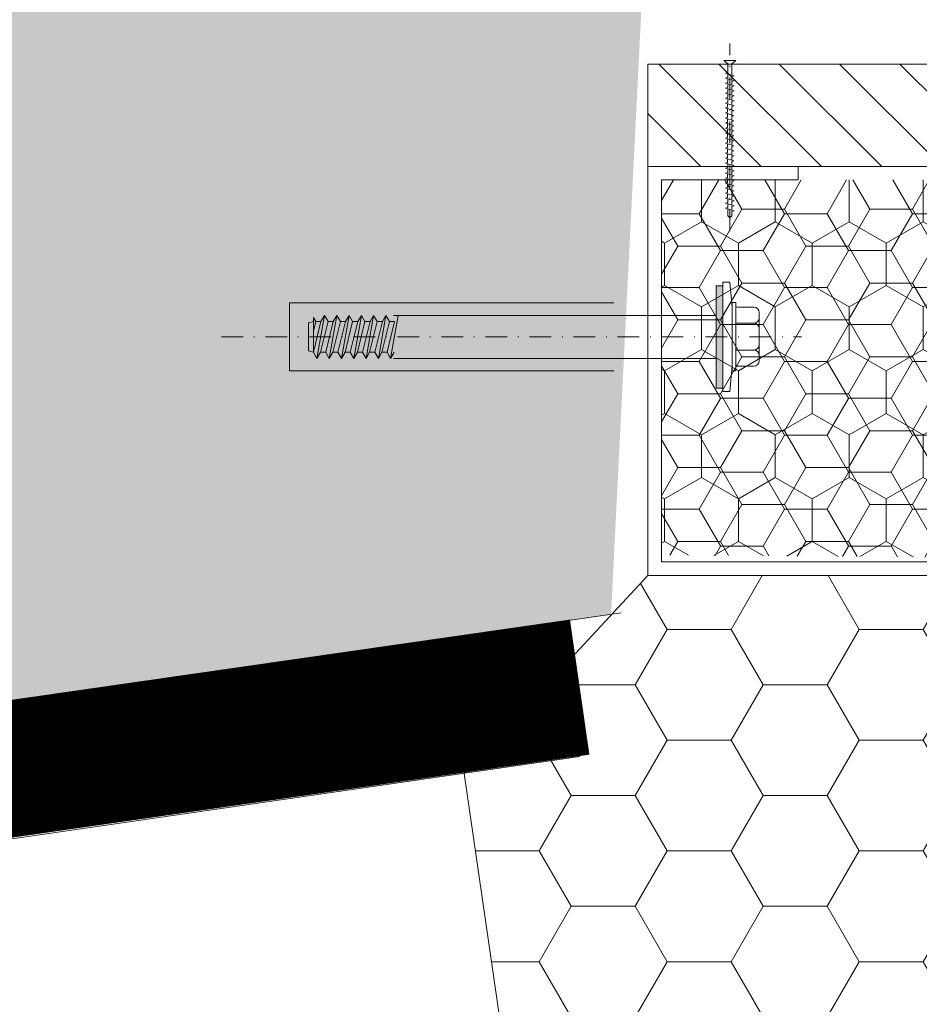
# Model space of a CAD drawing. Header units: millimetres. Extents: x -916886 to 3713765, y -2985421 to 1675785.
# Tile 83 of 656: x -31612 to -31480, y 88170 to 88314. Entities that reach past the tile are written whole.
import ezdxf

# ---------------------------------------------------------------- set-up
doc = ezdxf.new("R2010")
doc.units = ezdxf.units.MM
doc.linetypes.add('CARKOVANA', pattern=[5, 3, -2])
doc.linetypes.add('DASHDOT', pattern=[25.4, 12.7, -6.35, 0, -6.35])
doc.layers.add('_____detaily', color=1, linetype='Continuous')
for name, color, linetype, lineweight in [('A99_N_kce-pohl', 1, 'Continuous', 9), ('A99_N_kce-rez-ten', 1, 'Continuous', 9), ('A99_N_kce-rez-ten @ 200 VP1', 1, 'Continuous', 9), ('A99_N_kce-rez-ten @ 200 VP10', 1, 'Continuous', 9), ('A99_N_kce-rez-ten @ 200 VP11', 1, 'Continuous', 9), ('A99_N_kce-rez-ten @ 200 VP12', 1, 'Continuous', 9), ('A99_N_kce-rez-ten @ 200 VP13', 1, 'Continuous', 9), ('A99_N_kce-rez-ten @ 200 VP14', 1, 'Continuous', 9), ('A99_N_kce-rez-ten @ 200 VP15', 1, 'Continuous', 9), ('A99_N_kce-rez-ten @ 200 VP16', 1, 'Continuous', 9), ('A99_N_kce-rez-ten @ 200 VP17', 1, 'Continuous', 9), ('A99_N_kce-rez-ten @ 200 VP18', 1, 'Continuous', 9), ('A99_N_kce-rez-ten @ 200 VP19', 1, 'Continuous', 9), ('A99_N_kce-rez-ten @ 200 VP2', 1, 'Continuous', 9), ('A99_N_kce-rez-ten @ 200 VP20', 1, 'Continuous', 9), ('A99_N_kce-rez-ten @ 200 VP21', 1, 'Continuous', 9), ('A99_N_kce-rez-ten @ 200 VP22', 1, 'Continuous', 9), ('A99_N_kce-rez-ten @ 200 VP23', 1, 'Continuous', 9), ('A99_N_kce-rez-ten @ 200 VP24', 1, 'Continuous', 9), ('A99_N_kce-rez-ten @ 200 VP25', 1, 'Continuous', 9), ('A99_N_kce-rez-ten @ 200 VP26', 1, 'Continuous', 9), ('A99_N_kce-rez-ten @ 200 VP27', 1, 'Continuous', 9), ('A99_N_kce-rez-ten @ 200 VP28', 1, 'Continuous', 9), ('A99_N_kce-rez-ten @ 200 VP3', 1, 'Continuous', 9), ('A99_N_kce-rez-ten @ 200 VP31', 1, 'Continuous', 9), ('A99_N_kce-rez-ten @ 200 VP32', 1, 'Continuous', 9), ('A99_N_kce-rez-ten @ 200 VP33', 1, 'Continuous', 9), ('A99_N_kce-rez-ten @ 200 VP34', 1, 'Continuous', 9), ('A99_N_kce-rez-ten @ 200 VP35', 1, 'Continuous', 9), ('A99_N_kce-rez-ten @ 200 VP36', 1, 'Continuous', 9), ('A99_N_kce-rez-ten @ 200 VP37', 1, 'Continuous', 9), ('A99_N_kce-rez-ten @ 200 VP38', 1, 'Continuous', 9), ('A99_N_kce-rez-ten @ 200 VP39', 1, 'Continuous', 9), ('A99_N_kce-rez-ten @ 200 VP4', 1, 'Continuous', 9), ('A99_N_kce-rez-ten @ 200 VP40', 1, 'Continuous', 9), ('A99_N_kce-rez-ten @ 200 VP41', 1, 'Continuous', 9), ('A99_N_kce-rez-ten @ 200 VP42', 1, 'Continuous', 9), ('A99_N_kce-rez-ten @ 200 VP43', 1, 'Continuous', 9), ('A99_N_kce-rez-ten @ 200 VP44', 1, 'Continuous', 9), ('A99_N_kce-rez-ten @ 200 VP45', 1, 'Continuous', 9), ('A99_N_kce-rez-ten @ 200 VP47', 1, 'Continuous', 9), ('A99_N_kce-rez-ten @ 200 VP48', 1, 'Continuous', 9), ('A99_N_kce-rez-ten @ 200 VP49', 1, 'Continuous', 9), ('A99_N_kce-rez-ten @ 200 VP50', 1, 'Continuous', 9), ('A99_N_kce-rez-ten @ 200 VP6', 1, 'Continuous', 9), ('A99_N_kce-rez-ten @ 200 VP7', 1, 'Continuous', 9), ('A99_N_kce-rez-ten @ 200 VP8', 1, 'Continuous', 9), ('A99_N_kce-rez-ten @ 200 VP9', 1, 'Continuous', 9), ('A99_N_kce-rez-ten @ 200 VPModel', 1, 'Continuous', 9), ('A99_N_sraf', 252, 'Continuous', 0), ('A99_S_kce-rez-ten', 7, 'Continuous', 9), ('A99_S_sraf', 252, 'Continuous', 9)]:
    doc.layers.add(name, color=color, linetype=linetype, lineweight=lineweight)
pattern_1 = [(270, (173200, 1144337.5), (5.41265875, -9.375), [6.25, -12.5]), (30, (173200, 1144337.5), (5.412658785, 9.37499998), [6.25, -12.5]), (330, (173200, 1144337.5), (10.825317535, -2e-08), [-12.5, 6.25])]
pattern_2 = [(180, (1144337.5, -173200), (-9.375, -5.41265875), [6.25, -12.5]), (300, (1144337.5, -173200), (9.37499998, -5.412658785), [6.25, -12.5]), (240, (1144337.5, -173200), (-2e-08, -10.825317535), [-12.5, 6.25])]
pattern_3 = [(1e-14, (-1144337.5, 173200), (9.375, 5.41265875), [6.25, -12.5]), (120, (-1144337.5, 173200), (-9.37499998, 5.412658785), [6.25, -12.5]), (60, (-1144337.5, 173200), (2e-08, 10.825317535), [-12.5, 6.25])]

# ---------------------------------------------------------------- blocks, each defined once
blk = doc.blocks.new('Befestiger_gross')
at = {"layer": '_____detaily', "linetype": 'Continuous', "lineweight": -2}
for p, q in [((0.53, 0.5), (0, 0)), ((0.53, 0.5), (0, 0)), ((0.53, -0.51), (0, 0)), ((0.53, -0.51), (0, 0)), ((2.14, 0.5), (0.53, 0.5)), ((2.14, 0.5), (0.53, 0.5)), ((0.57, 0.5), (0.56, 0.5)), ((0.56, 0.5), (0.56, 0.5)), ((0.57, 0.5), (0.56, 0.5)), ((0.56, 0.5), (0.56, 0.5)), ((1.67, -1.02), (2.31, 1.02)), ((2.31, 1.01), (2.14, 0.5)), ((2.31, 1.01), (2.46, 0.5)), ((2.31, 1.01), (2.46, 0.5)), ((3.33, 0.5), (2.46, 0.5)), ((3.33, 0.5), (2.46, 0.5)), ((2.86, -1.02), (3.49, 1.02)), ((3.49, 1.01), (3.33, 0.5)), ((3.49, 1.01), (3.65, 0.5)), ((3.49, 1.01), (3.65, 0.5)), ((4.52, 0.5), (3.65, 0.5)), ((4.52, 0.5), (3.65, 0.5)), ((4.04, -1.02), (4.68, 1.02)), ((4.52, 0.5), (4.68, 1.01)), ((4.68, 1.01), (4.83, 0.51)), ((4.68, 1.01), (4.83, 0.51)), ((5.69, 0.51), (4.83, 0.51)), ((5.69, 0.51), (4.83, 0.51)), ((5.22, -0.99), (5.86, 1.05)), ((5.69, 0.51), (5.86, 1.04)), ((5.86, 1.04), (6.02, 0.52)), ((5.86, 1.04), (6.02, 0.52)), ((6.88, 0.52), (6.02, 0.52)), ((6.02, 0.52), (6.02, 0.52)), ((6.88, 0.52), (6.02, 0.52)), ((6.02, 0.52), (6.02, 0.52)), ((6.41, -0.99), (7.05, 1.05)), ((6.88, 0.52), (7.05, 1.04)), ((7.05, 1.04), (7.2, 0.52)), ((7.05, 1.04), (7.2, 0.52)), ((8.07, 0.52), (7.2, 0.52)), ((8.07, 0.52), (7.2, 0.52)), ((7.59, -0.99), (8.23, 1.05)), ((8.07, 0.52), (8.23, 1.04)), ((8.23, 1.04), (8.39, 0.52)), ((8.23, 1.04), (8.39, 0.52)), ((9.26, 0.52), (8.39, 0.52)), ((9.26, 0.52), (8.39, 0.52)), ((8.78, -0.99), (9.42, 1.05)), ((9.26, 0.52), (9.42, 1.04)), ((9.42, 1.04), (9.58, 0.52)), ((9.42, 1.04), (9.58, 0.52)), ((10.46, 0.52), (9.58, 0.52)), ((10.46, 0.52), (9.58, 0.52)), ((9.98, -1.02), (10.62, 1.02)), ((10.62, 1.01), (10.46, 0.52)), ((10.62, 1.01), (10.77, 0.5)), ((10.62, 1.01), (10.77, 0.5)), ((11.64, 0.5), (10.77, 0.5)), ((11.64, 0.5), (10.77, 0.5)), ((11.16, -1.02), (11.8, 1.02)), ((11.8, 1.01), (11.64, 0.5)), ((11.8, 1.01), (11.96, 0.5)), ((11.8, 1.01), (11.96, 0.5)), ((12.83, 0.5), (11.96, 0.5)), ((12.83, 0.5), (11.96, 0.5)), ((12.35, -1.02), (12.99, 1.02)), ((12.99, 1.01), (12.83, 0.5)), ((12.99, 1.01), (13.14, 0.51)), ((12.99, 1.01), (13.14, 0.51)), ((14, 0.51), (13.14, 0.51)), ((14, 0.51), (13.14, 0.51)), ((13.53, -0.99), (14.17, 1.05)), ((14.17, 1.04), (14, 0.51)), ((14.17, 1.04), (14.32, 0.52)), ((14.17, 1.04), (14.32, 0.52)), ((15.19, 0.52), (14.32, 0.52)), ((14.32, 0.52), (14.32, 0.52)), ((15.19, 0.52), (14.32, 0.52)), ((14.32, 0.52), (14.32, 0.52)), ((14.72, -0.99), (15.36, 1.05)), ((15.36, 1.04), (15.19, 0.52)), ((15.36, 1.04), (15.51, 0.52)), ((15.36, 1.04), (15.51, 0.52)), ((16.38, 0.52), (15.51, 0.52)), ((16.38, 0.52), (15.51, 0.52)), ((15.9, -0.99), (16.54, 1.05)), ((16.54, 1.04), (16.38, 0.52)), ((16.54, 1.04), (16.7, 0.52)), ((16.54, 1.04), (16.7, 0.52)), ((17.57, 0.52), (16.7, 0.52)), ((17.57, 0.52), (16.7, 0.52)), ((17.09, -0.99), (17.73, 1.05)), ((17.73, 1.04), (17.57, 0.52)), ((17.73, 1.04), (17.89, 0.52)), ((17.73, 1.04), (17.89, 0.52)), ((18.75, 0.52), (17.89, 0.52)), ((18.75, 0.52), (17.89, 0.52)), ((18.28, -0.99), (18.92, 1.05)), ((18.92, 1.04), (18.75, 0.52)), ((18.92, 1.04), (19.07, 0.54)), ((18.92, 1.04), (19.07, 0.54)), ((19.95, 0.54), (19.07, 0.54)), ((19.95, 0.54), (19.07, 0.54)), ((19.47, -0.98), (20.11, 1.06)), ((20.11, 1.05), (19.95, 0.54)), ((20.11, 1.05), (20.27, 0.54)), ((20.11, 1.05), (20.27, 0.54)), ((21.14, 0.54), (20.27, 0.54)), ((20.27, 0.54), (20.27, 0.54)), ((21.14, 0.54), (20.27, 0.54)), ((20.27, 0.54), (20.27, 0.54)), ((20.66, -0.98), (21.3, 1.06)), ((21.3, 1.05), (21.14, 0.54)), ((21.3, 1.05), (21.46, 0.54)), ((21.3, 1.05), (21.46, 0.54)), ((22.32, 0.54), (21.46, 0.54)), ((22.32, 0.54), (21.46, 0.54)), ((21.85, -0.98), (22.49, 1.06)), ((22.49, 1.05), (22.32, 0.54)), ((22.49, 1.05), (22.64, 0.54)), ((22.49, 1.05), (22.64, 0.54)), ((23.51, 0.54), (22.64, 0.54)), ((23.51, 0.54), (22.64, 0.54)), ((23.04, -0.98), (23.67, 1.06)), ((23.67, 1.05), (23.51, 0.54)), ((23.67, 1.05), (23.83, 0.54)), ((23.67, 1.05), (23.83, 0.54)), ((24.7, 0.54), (23.83, 0.54)), ((24.7, 0.54), (23.83, 0.54)), ((24.22, -0.98), (24.86, 1.06)), ((24.86, 1.05), (24.7, 0.54)), ((24.86, 1.05), (25.02, 0.54)), ((24.86, 1.05), (25.02, 0.54)), ((25.88, 0.54), (25.02, 0.54)), ((25.88, 0.54), (25.02, 0.54)), ((25.41, -0.99), (26.05, 1.06)), ((26.05, 1.05), (25.88, 0.54)), ((26.05, 1.05), (26.2, 0.54)), ((26.05, 1.05), (26.2, 0.54)), ((27.04, 0.54), (26.2, 0.54)), ((27.04, 0.54), (26.2, 0.54)), ((26.55, -1.02), (27.19, 1.03)), ((27.19, 1.02), (27.04, 0.54)), ((27.19, 1.02), (27.34, 0.5)), ((27.19, 1.02), (27.34, 0.5)), ((28.21, 0.5), (27.34, 0.5)), ((28.21, 0.5), (27.34, 0.5)), ((27.74, -1.02), (28.38, 1.03)), ((28.38, 1.02), (28.21, 0.5)), ((28.38, 1.02), (28.53, 0.5)), ((28.38, 1.02), (28.53, 0.5)), ((29.4, 0.5), (28.53, 0.5)), ((28.53, 0.5), (28.53, 0.5)), ((29.4, 0.5), (28.53, 0.5)), ((28.53, 0.5), (28.53, 0.5)), ((28.92, -1.02), (29.56, 1.03)), ((29.56, 1.02), (29.4, 0.5)), ((29.56, 1.02), (29.72, 0.5)), ((29.56, 1.02), (29.72, 0.5)), ((30.59, 0.5), (29.72, 0.5)), ((30.59, 0.5), (29.72, 0.5)), ((30.11, -1.02), (30.75, 1.03)), ((30.75, 1.02), (30.59, 0.5)), ((30.75, 1.02), (30.91, 0.5)), ((30.75, 1.02), (30.91, 0.5)), ((31.77, 0.5), (30.91, 0.5)), ((31.77, 0.5), (30.91, 0.5)), ((31.3, -1.02), (31.94, 1.03)), ((31.94, 1.02), (31.77, 0.5)), ((31.94, 1.02), (32.09, 0.5)), ((31.94, 1.02), (32.09, 0.5)), ((32.96, 0.5), (32.09, 0.5)), ((32.96, 0.5), (32.09, 0.5)), ((32.49, -1.02), (33.12, 1.03)), ((33.12, 1.02), (32.96, 0.5)), ((33.12, 1.02), (33.28, 0.5)), ((33.12, 1.02), (33.28, 0.5)), ((34.15, 0.5), (33.28, 0.5)), ((34.15, 0.5), (33.28, 0.5)), ((33.67, -1.02), (34.31, 1.03)), ((34.31, 1.02), (34.15, 0.5)), ((34.31, 1.02), (34.47, 0.5)), ((34.31, 1.02), (34.47, 0.5)), ((36.49, 0.5), (34.47, 0.5)), ((36.49, 0.5), (34.47, 0.5)), ((36.49, 0.5), (37.27, 1.44)), ((36.49, 0.5), (37.27, 1.44)), ((37.27, -1.44), (37.27, 1.44)), ((37.27, -1.44), (37.27, 1.44)), ((1.51, -0.51), (0.53, -0.51)), ((1.51, -0.51), (0.53, -0.51)), ((1.51, -0.51), (1.67, -1.02)), ((1.51, -0.51), (1.67, -1.02)), ((1.67, -1.02), (1.83, -0.51)), ((2.7, -0.51), (1.83, -0.51)), ((2.7, -0.51), (1.83, -0.51)), ((2.7, -0.51), (2.85, -1.02)), ((2.7, -0.51), (2.85, -1.02)), ((2.85, -1.02), (3.01, -0.51)), ((3.89, -0.51), (3.01, -0.51)), ((3.89, -0.51), (3.01, -0.51)), ((3.89, -0.51), (4.04, -1.02)), ((3.89, -0.51), (4.04, -1.02)), ((4.21, -0.49), (4.04, -1.02)), ((5.06, -0.49), (4.21, -0.49)), ((5.06, -0.49), (4.21, -0.49)), ((5.06, -0.49), (5.22, -0.99)), ((5.06, -0.49), (5.22, -0.99)), ((5.38, -0.49), (5.22, -0.99)), ((6.25, -0.49), (5.38, -0.49)), ((6.25, -0.49), (5.38, -0.49)), ((6.25, -0.49), (6.4, -0.99)), ((6.25, -0.49), (6.4, -0.99)), ((6.57, -0.49), (6.4, -0.99)), ((7.44, -0.49), (6.57, -0.49)), ((7.44, -0.49), (6.57, -0.49)), ((7.44, -0.49), (7.59, -0.99)), ((7.44, -0.49), (7.59, -0.99)), ((7.75, -0.49), (7.59, -0.99)), ((8.63, -0.49), (7.75, -0.49)), ((8.63, -0.49), (7.75, -0.49)), ((8.63, -0.49), (8.78, -0.99)), ((8.63, -0.49), (8.78, -0.99)), ((8.94, -0.49), (8.78, -0.99)), ((9.81, -0.49), (8.94, -0.49)), ((9.81, -0.49), (8.94, -0.49)), ((9.81, -0.49), (9.97, -1.02)), ((9.81, -0.49), (9.97, -1.02)), ((10.14, -0.51), (9.97, -1.02)), ((11.01, -0.51), (10.14, -0.51)), ((11.01, -0.51), (10.14, -0.51)), ((11.01, -0.51), (11.16, -1.02)), ((11.01, -0.51), (11.16, -1.02)), ((11.32, -0.51), (11.16, -1.02)), ((12.19, -0.51), (11.32, -0.51)), ((12.19, -0.51), (11.32, -0.51)), ((12.19, -0.51), (12.35, -1.02)), ((12.19, -0.51), (12.35, -1.02)), ((12.54, -0.49), (12.35, -1.02)), ((13.37, -0.49), (12.54, -0.49)), ((13.37, -0.49), (12.54, -0.49)), ((13.37, -0.49), (13.53, -0.99)), ((13.37, -0.49), (13.53, -0.99)), ((13.69, -0.49), (13.53, -0.99)), ((14.56, -0.49), (13.69, -0.49)), ((14.56, -0.49), (13.69, -0.49)), ((14.56, -0.49), (14.71, -0.99)), ((14.56, -0.49), (14.71, -0.99)), ((14.88, -0.49), (14.71, -0.99)), ((15.75, -0.49), (14.88, -0.49)), ((15.75, -0.49), (14.88, -0.49)), ((15.75, -0.49), (15.9, -0.99)), ((15.75, -0.49), (15.9, -0.99)), ((16.06, -0.49), (15.9, -0.99)), ((16.93, -0.49), (16.06, -0.49)), ((16.93, -0.49), (16.06, -0.49)), ((16.93, -0.49), (17.09, -0.99)), ((16.93, -0.49), (17.09, -0.99)), ((17.25, -0.49), (17.09, -0.99)), ((18.12, -0.49), (17.25, -0.49)), ((18.12, -0.49), (17.25, -0.49)), ((18.12, -0.49), (18.28, -0.99)), ((18.12, -0.49), (18.28, -0.99)), ((18.44, -0.47), (18.28, -0.99)), ((19.32, -0.47), (18.44, -0.47)), ((19.32, -0.47), (18.44, -0.47)), ((19.32, -0.47), (19.47, -0.98)), ((19.32, -0.47), (19.47, -0.98)), ((19.63, -0.47), (19.47, -0.98)), ((20.5, -0.47), (19.63, -0.47)), ((20.5, -0.47), (19.63, -0.47)), ((20.5, -0.47), (20.66, -0.98)), ((20.5, -0.47), (20.66, -0.98)), ((20.82, -0.47), (20.66, -0.98)), ((21.69, -0.47), (20.82, -0.47)), ((21.69, -0.47), (20.82, -0.47)), ((21.69, -0.47), (21.85, -0.98)), ((21.69, -0.47), (21.85, -0.98)), ((22.01, -0.47), (21.85, -0.98)), ((22.88, -0.47), (22.01, -0.47)), ((22.88, -0.47), (22.01, -0.47)), ((22.88, -0.47), (23.03, -0.98)), ((22.88, -0.47), (23.03, -0.98)), ((23.19, -0.47), (23.03, -0.98)), ((24.07, -0.47), (23.19, -0.47)), ((24.07, -0.47), (23.19, -0.47)), ((24.07, -0.47), (24.22, -0.98)), ((24.07, -0.47), (24.22, -0.98)), ((24.38, -0.47), (24.22, -0.98)), ((25.25, -0.47), (24.38, -0.47)), ((25.25, -0.47), (24.38, -0.47)), ((25.25, -0.47), (25.41, -0.98)), ((25.25, -0.47), (25.41, -0.98)), ((25.56, -0.51), (25.41, -0.98)), ((26.39, -0.51), (25.56, -0.51)), ((26.39, -0.51), (25.56, -0.51)), ((26.39, -0.51), (26.55, -1.01)), ((26.39, -0.51), (26.55, -1.01)), ((26.71, -0.51), (26.55, -1.01)), ((27.58, -0.51), (26.71, -0.51)), ((27.58, -0.51), (26.71, -0.51)), ((27.58, -0.51), (27.73, -1.01)), ((27.58, -0.51), (27.73, -1.01)), ((27.9, -0.51), (27.73, -1.01)), ((28.77, -0.51), (27.9, -0.51)), ((28.77, -0.51), (27.9, -0.51)), ((28.77, -0.51), (28.92, -1.01)), ((28.77, -0.51), (28.92, -1.01)), ((29.08, -0.51), (28.92, -1.01)), ((29.95, -0.51), (29.08, -0.51)), ((29.95, -0.51), (29.08, -0.51)), ((29.95, -0.51), (30.11, -1.02)), ((29.95, -0.51), (30.11, -1.02)), ((30.27, -0.51), (30.11, -1.02)), ((31.14, -0.51), (30.27, -0.51)), ((31.14, -0.51), (30.27, -0.51)), ((31.14, -0.51), (31.3, -1.02)), ((31.14, -0.51), (31.3, -1.02)), ((31.46, -0.51), (31.3, -1.02)), ((32.33, -0.51), (31.46, -0.51)), ((32.33, -0.51), (31.46, -0.51)), ((32.33, -0.51), (32.49, -1.02)), ((32.33, -0.51), (32.49, -1.02)), ((32.64, -0.51), (32.49, -1.02)), ((33.52, -0.51), (32.64, -0.51)), ((33.52, -0.51), (32.64, -0.51)), ((33.52, -0.51), (33.67, -1.02)), ((33.52, -0.51), (33.67, -1.02)), ((33.83, -0.5), (33.67, -1.02)), ((36.51, -0.5), (33.83, -0.5)), ((36.51, -0.5), (33.83, -0.5)), ((36.51, -0.5), (37.27, -1.44)), ((36.51, -0.5), (37.27, -1.44))]:
    blk.add_line(p, q, dxfattribs=at)
blk = doc.blocks.new('*U2601')
at = {"layer": 'A99_N_kce-rez-ten @ 200 VP1', "linetype": 'Continuous', "lineweight": 0}
h = blk.add_hatch(dxfattribs=at)
h.set_pattern_fill('HONEY', color=1, scale=0.25, angle=180, style=2)
h.set_pattern_definition(pattern_1)
h.paths.add_polyline_path([(-31382, 88234.5), (-31518, 88235.5), (-31518, 88290.5), (-31382, 88290.5)])
at = {"layer": 'A99_N_kce-rez-ten @ 200 VP10', "linetype": 'Continuous', "lineweight": 0}
h = blk.add_hatch(dxfattribs=at)
h.set_pattern_fill('HONEY', color=1, scale=0.25, angle=180, style=2)
h.set_pattern_definition(pattern_1)
h.paths.add_polyline_path([(-31382, 88234.5), (-31518, 88235.5), (-31518, 88290.5), (-31382, 88290.5)])
at = {"layer": 'A99_N_kce-rez-ten @ 200 VP11', "linetype": 'Continuous', "lineweight": 0}
h = blk.add_hatch(dxfattribs=at)
h.set_pattern_fill('HONEY', color=1, scale=0.25, angle=180, style=2)
h.set_pattern_definition(pattern_2)
h.paths.add_polyline_path([(-31382, 88234.5), (-31518, 88235.5), (-31518, 88290.5), (-31382, 88290.5)])
at = {"layer": 'A99_N_kce-rez-ten @ 200 VP12', "linetype": 'Continuous', "lineweight": 0}
h = blk.add_hatch(dxfattribs=at)
h.set_pattern_fill('HONEY', color=1, scale=0.25, angle=180, style=2)
h.set_pattern_definition(pattern_1)
h.paths.add_polyline_path([(-31382, 88234.5), (-31518, 88235.5), (-31518, 88290.5), (-31382, 88290.5)])
at = {"layer": 'A99_N_kce-rez-ten @ 200 VP13', "linetype": 'Continuous', "lineweight": 0}
h = blk.add_hatch(dxfattribs=at)
h.set_pattern_fill('HONEY', color=1, scale=0.25, angle=180, style=2)
h.set_pattern_definition(pattern_1)
h.paths.add_polyline_path([(-31382, 88234.5), (-31518, 88235.5), (-31518, 88290.5), (-31382, 88290.5)])
at = {"layer": 'A99_N_kce-rez-ten @ 200 VP14', "linetype": 'Continuous', "lineweight": 0}
h = blk.add_hatch(dxfattribs=at)
h.set_pattern_fill('HONEY', color=1, scale=0.25, angle=180, style=2)
h.set_pattern_definition(pattern_2)
h.paths.add_polyline_path([(-31382, 88234.5), (-31518, 88235.5), (-31518, 88290.5), (-31382, 88290.5)])
at = {"layer": 'A99_N_kce-rez-ten @ 200 VP15', "linetype": 'Continuous', "lineweight": 0}
h = blk.add_hatch(dxfattribs=at)
h.set_pattern_fill('HONEY', color=1, scale=0.25, angle=180, style=2)
h.set_pattern_definition(pattern_1)
h.paths.add_polyline_path([(-31382, 88234.5), (-31518, 88235.5), (-31518, 88290.5), (-31382, 88290.5)])
at = {"layer": 'A99_N_kce-rez-ten @ 200 VP16', "linetype": 'Continuous', "lineweight": 0}
h = blk.add_hatch(dxfattribs=at)
h.set_pattern_fill('HONEY', color=1, scale=0.25, angle=180, style=2)
h.set_pattern_definition(pattern_3)
h.paths.add_polyline_path([(-31382, 88234.5), (-31518, 88235.5), (-31518, 88290.5), (-31382, 88290.5)])
at = {"layer": 'A99_N_kce-rez-ten @ 200 VP17', "linetype": 'Continuous', "lineweight": 0}
h = blk.add_hatch(dxfattribs=at)
h.set_pattern_fill('HONEY', color=1, scale=0.25, angle=180, style=2)
h.set_pattern_definition(pattern_2)
h.paths.add_polyline_path([(-31382, 88234.5), (-31518, 88235.5), (-31518, 88290.5), (-31382, 88290.5)])
at = {"layer": 'A99_N_kce-rez-ten @ 200 VP18', "linetype": 'Continuous', "lineweight": 0}
h = blk.add_hatch(dxfattribs=at)
h.set_pattern_fill('HONEY', color=1, scale=0.25, angle=180, style=2)
h.set_pattern_definition(pattern_1)
h.paths.add_polyline_path([(-31382, 88234.5), (-31518, 88235.5), (-31518, 88290.5), (-31382, 88290.5)])
at = {"layer": 'A99_N_kce-rez-ten @ 200 VP19', "linetype": 'Continuous', "lineweight": 0}
h = blk.add_hatch(dxfattribs=at)
h.set_pattern_fill('HONEY', color=1, scale=0.25, angle=180, style=2)
h.set_pattern_definition(pattern_1)
h.paths.add_polyline_path([(-31382, 88234.5), (-31518, 88235.5), (-31518, 88290.5), (-31382, 88290.5)])
at = {"layer": 'A99_N_kce-rez-ten @ 200 VP2', "linetype": 'Continuous', "lineweight": 0}
h = blk.add_hatch(dxfattribs=at)
h.set_pattern_fill('HONEY', color=1, scale=0.25, angle=180, style=2)
h.set_pattern_definition(pattern_1)
h.paths.add_polyline_path([(-31382, 88234.5), (-31518, 88235.5), (-31518, 88290.5), (-31382, 88290.5)])
at = {"layer": 'A99_N_kce-rez-ten @ 200 VP20', "linetype": 'Continuous', "lineweight": 0}
h = blk.add_hatch(dxfattribs=at)
h.set_pattern_fill('HONEY', color=1, scale=0.25, angle=180, style=2)
h.set_pattern_definition(pattern_3)
h.paths.add_polyline_path([(-31382, 88234.5), (-31518, 88235.5), (-31518, 88290.5), (-31382, 88290.5)])
at = {"layer": 'A99_N_kce-rez-ten @ 200 VP21', "linetype": 'Continuous', "lineweight": 0}
h = blk.add_hatch(dxfattribs=at)
h.set_pattern_fill('HONEY', color=1, scale=0.25, angle=180, style=2)
h.set_pattern_definition(pattern_2)
h.paths.add_polyline_path([(-31382, 88234.5), (-31518, 88235.5), (-31518, 88290.5), (-31382, 88290.5)])
at = {"layer": 'A99_N_kce-rez-ten @ 200 VP22', "linetype": 'Continuous', "lineweight": 0}
h = blk.add_hatch(dxfattribs=at)
h.set_pattern_fill('HONEY', color=1, scale=0.25, angle=180, style=2)
h.set_pattern_definition(pattern_1)
h.paths.add_polyline_path([(-31382, 88234.5), (-31518, 88235.5), (-31518, 88290.5), (-31382, 88290.5)])
at = {"layer": 'A99_N_kce-rez-ten @ 200 VP23', "linetype": 'Continuous', "lineweight": 0}
h = blk.add_hatch(dxfattribs=at)
h.set_pattern_fill('HONEY', color=1, scale=0.25, angle=180, style=2)
h.set_pattern_definition(pattern_1)
h.paths.add_polyline_path([(-31382, 88234.5), (-31518, 88235.5), (-31518, 88290.5), (-31382, 88290.5)])
at = {"layer": 'A99_N_kce-rez-ten @ 200 VP24', "linetype": 'Continuous', "lineweight": 0}
h = blk.add_hatch(dxfattribs=at)
h.set_pattern_fill('HONEY', color=1, scale=0.25, angle=180, style=2)
h.set_pattern_definition(pattern_1)
h.paths.add_polyline_path([(-31382, 88234.5), (-31518, 88235.5), (-31518, 88290.5), (-31382, 88290.5)])
at = {"layer": 'A99_N_kce-rez-ten @ 200 VP25', "linetype": 'Continuous', "lineweight": 0}
h = blk.add_hatch(dxfattribs=at)
h.set_pattern_fill('HONEY', color=1, scale=0.25, angle=180, style=2)
h.set_pattern_definition(pattern_3)
h.paths.add_polyline_path([(-31382, 88234.5), (-31518, 88235.5), (-31518, 88290.5), (-31382, 88290.5)])
at = {"layer": 'A99_N_kce-rez-ten @ 200 VP26', "linetype": 'Continuous', "lineweight": 0}
h = blk.add_hatch(dxfattribs=at)
h.set_pattern_fill('HONEY', color=1, scale=0.25, angle=180, style=2)
h.set_pattern_definition(pattern_1)
h.paths.add_polyline_path([(-31382, 88234.5), (-31518, 88235.5), (-31518, 88290.5), (-31382, 88290.5)])
at = {"layer": 'A99_N_kce-rez-ten @ 200 VP27', "linetype": 'Continuous', "lineweight": 0}
h = blk.add_hatch(dxfattribs=at)
h.set_pattern_fill('HONEY', color=1, scale=0.25, angle=180, style=2)
h.set_pattern_definition(pattern_1)
h.paths.add_polyline_path([(-31382, 88234.5), (-31518, 88235.5), (-31518, 88290.5), (-31382, 88290.5)])
at = {"layer": 'A99_N_kce-rez-ten @ 200 VP28', "linetype": 'Continuous', "lineweight": 0}
h = blk.add_hatch(dxfattribs=at)
h.set_pattern_fill('HONEY', color=1, scale=0.25, angle=180, style=2)
h.set_pattern_definition(pattern_1)
h.paths.add_polyline_path([(-31382, 88234.5), (-31518, 88235.5), (-31518, 88290.5), (-31382, 88290.5)])
at = {"layer": 'A99_N_kce-rez-ten @ 200 VP3', "linetype": 'Continuous', "lineweight": 0}
h = blk.add_hatch(dxfattribs=at)
h.set_pattern_fill('HONEY', color=1, scale=0.25, angle=180, style=2)
h.set_pattern_definition(pattern_1)
h.paths.add_polyline_path([(-31382, 88234.5), (-31518, 88235.5), (-31518, 88290.5), (-31382, 88290.5)])
at = {"layer": 'A99_N_kce-rez-ten @ 200 VP31', "linetype": 'Continuous', "lineweight": 0}
h = blk.add_hatch(dxfattribs=at)
h.set_pattern_fill('HONEY', color=1, scale=0.25, angle=180, style=2)
h.set_pattern_definition(pattern_1)
h.paths.add_polyline_path([(-31382, 88234.5), (-31518, 88235.5), (-31518, 88290.5), (-31382, 88290.5)])
at = {"layer": 'A99_N_kce-rez-ten @ 200 VP32', "linetype": 'Continuous', "lineweight": 0}
h = blk.add_hatch(dxfattribs=at)
h.set_pattern_fill('HONEY', color=1, scale=0.25, angle=180, style=2)
h.set_pattern_definition(pattern_1)
h.paths.add_polyline_path([(-31382, 88234.5), (-31518, 88235.5), (-31518, 88290.5), (-31382, 88290.5)])
at = {"layer": 'A99_N_kce-rez-ten @ 200 VP33', "linetype": 'Continuous', "lineweight": 0}
h = blk.add_hatch(dxfattribs=at)
h.set_pattern_fill('HONEY', color=1, scale=0.25, angle=180, style=2)
h.set_pattern_definition(pattern_1)
h.paths.add_polyline_path([(-31382, 88234.5), (-31518, 88235.5), (-31518, 88290.5), (-31382, 88290.5)])
at = {"layer": 'A99_N_kce-rez-ten @ 200 VP34', "linetype": 'Continuous', "lineweight": 0}
h = blk.add_hatch(dxfattribs=at)
h.set_pattern_fill('HONEY', color=1, scale=0.25, angle=180, style=2)
h.set_pattern_definition(pattern_1)
h.paths.add_polyline_path([(-31382, 88234.5), (-31518, 88235.5), (-31518, 88290.5), (-31382, 88290.5)])
at = {"layer": 'A99_N_kce-rez-ten @ 200 VP35', "linetype": 'Continuous', "lineweight": 0}
h = blk.add_hatch(dxfattribs=at)
h.set_pattern_fill('HONEY', color=1, scale=0.25, angle=180, style=2)
h.set_pattern_definition(pattern_1)
h.paths.add_polyline_path([(-31382, 88234.5), (-31518, 88235.5), (-31518, 88290.5), (-31382, 88290.5)])
at = {"layer": 'A99_N_kce-rez-ten @ 200 VP36', "linetype": 'Continuous', "lineweight": 0}
h = blk.add_hatch(dxfattribs=at)
h.set_pattern_fill('HONEY', color=1, scale=0.25, angle=180, style=2)
h.set_pattern_definition(pattern_1)
h.paths.add_polyline_path([(-31382, 88234.5), (-31518, 88235.5), (-31518, 88290.5), (-31382, 88290.5)])
at = {"layer": 'A99_N_kce-rez-ten @ 200 VP37', "linetype": 'Continuous', "lineweight": 0}
h = blk.add_hatch(dxfattribs=at)
h.set_pattern_fill('HONEY', color=1, scale=0.25, angle=180, style=2)
h.set_pattern_definition(pattern_1)
h.paths.add_polyline_path([(-31382, 88234.5), (-31518, 88235.5), (-31518, 88290.5), (-31382, 88290.5)])
at = {"layer": 'A99_N_kce-rez-ten @ 200 VP38', "linetype": 'Continuous', "lineweight": 0}
h = blk.add_hatch(dxfattribs=at)
h.set_pattern_fill('HONEY', color=1, scale=0.25, angle=180, style=2)
h.set_pattern_definition(pattern_1)
h.paths.add_polyline_path([(-31382, 88234.5), (-31518, 88235.5), (-31518, 88290.5), (-31382, 88290.5)])
at = {"layer": 'A99_N_kce-rez-ten @ 200 VP39', "linetype": 'Continuous', "lineweight": 0}
h = blk.add_hatch(dxfattribs=at)
h.set_pattern_fill('HONEY', color=1, scale=0.25, angle=180, style=2)
h.set_pattern_definition(pattern_1)
h.paths.add_polyline_path([(-31382, 88234.5), (-31518, 88235.5), (-31518, 88290.5), (-31382, 88290.5)])
at = {"layer": 'A99_N_kce-rez-ten @ 200 VP4', "linetype": 'Continuous', "lineweight": 0}
h = blk.add_hatch(dxfattribs=at)
h.set_pattern_fill('HONEY', color=1, scale=0.25, angle=180, style=2)
h.set_pattern_definition(pattern_1)
h.paths.add_polyline_path([(-31382, 88234.5), (-31518, 88235.5), (-31518, 88290.5), (-31382, 88290.5)])
at = {"layer": 'A99_N_kce-rez-ten @ 200 VP40', "linetype": 'Continuous', "lineweight": 0}
h = blk.add_hatch(dxfattribs=at)
h.set_pattern_fill('HONEY', color=1, scale=0.25, angle=180, style=2)
h.set_pattern_definition(pattern_1)
h.paths.add_polyline_path([(-31382, 88234.5), (-31518, 88235.5), (-31518, 88290.5), (-31382, 88290.5)])
at = {"layer": 'A99_N_kce-rez-ten @ 200 VP41', "linetype": 'Continuous', "lineweight": 0}
h = blk.add_hatch(dxfattribs=at)
h.set_pattern_fill('HONEY', color=1, scale=0.25, angle=180, style=2)
h.set_pattern_definition(pattern_1)
h.paths.add_polyline_path([(-31382, 88234.5), (-31518, 88235.5), (-31518, 88290.5), (-31382, 88290.5)])
at = {"layer": 'A99_N_kce-rez-ten @ 200 VP42', "linetype": 'Continuous', "lineweight": 0}
h = blk.add_hatch(dxfattribs=at)
h.set_pattern_fill('HONEY', color=1, scale=0.25, angle=180, style=2)
h.set_pattern_definition(pattern_1)
h.paths.add_polyline_path([(-31382, 88234.5), (-31518, 88235.5), (-31518, 88290.5), (-31382, 88290.5)])
at = {"layer": 'A99_N_kce-rez-ten @ 200 VP43', "linetype": 'Continuous', "lineweight": 0}
h = blk.add_hatch(dxfattribs=at)
h.set_pattern_fill('HONEY', color=1, scale=0.25, angle=180, style=2)
h.set_pattern_definition(pattern_1)
h.paths.add_polyline_path([(-31382, 88234.5), (-31518, 88235.5), (-31518, 88290.5), (-31382, 88290.5)])
at = {"layer": 'A99_N_kce-rez-ten @ 200 VP44', "linetype": 'Continuous', "lineweight": 0}
h = blk.add_hatch(dxfattribs=at)
h.set_pattern_fill('HONEY', color=1, scale=0.25, angle=180, style=2)
h.set_pattern_definition(pattern_1)
h.paths.add_polyline_path([(-31382, 88234.5), (-31518, 88235.5), (-31518, 88290.5), (-31382, 88290.5)])
at = {"layer": 'A99_N_kce-rez-ten @ 200 VP45', "linetype": 'Continuous', "lineweight": 0}
h = blk.add_hatch(dxfattribs=at)
h.set_pattern_fill('HONEY', color=1, scale=0.25, angle=180, style=2)
h.set_pattern_definition([(180, (1144337.5, -173200), (-9.375, -5.41265875), [6.25, -12.5]), (300, (1144337.5, -173200), (9.37499998, -5.412658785), [6.25, -12.5]), (240, (1144337.5, -173200), (-2e-08, -10.825317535), [-12.5, 6.25])])
h.paths.add_polyline_path([(-31382, 88234.5), (-31518, 88235.5), (-31518, 88290.5), (-31382, 88290.5)])
at = {"layer": 'A99_N_kce-rez-ten @ 200 VP47', "linetype": 'Continuous', "lineweight": 0}
h = blk.add_hatch(dxfattribs=at)
h.set_pattern_fill('HONEY', color=1, scale=0.25, angle=180, style=2)
h.set_pattern_definition(pattern_3)
h.paths.add_polyline_path([(-31382, 88234.5), (-31518, 88235.5), (-31518, 88290.5), (-31382, 88290.5)])
at = {"layer": 'A99_N_kce-rez-ten @ 200 VP48', "linetype": 'Continuous', "lineweight": 0}
h = blk.add_hatch(dxfattribs=at)
h.set_pattern_fill('HONEY', color=1, scale=0.25, angle=180, style=2)
h.set_pattern_definition(pattern_1)
h.paths.add_polyline_path([(-31382, 88234.5), (-31518, 88235.5), (-31518, 88290.5), (-31382, 88290.5)])
at = {"layer": 'A99_N_kce-rez-ten @ 200 VP49', "linetype": 'Continuous', "lineweight": 0}
h = blk.add_hatch(dxfattribs=at)
h.set_pattern_fill('HONEY', color=1, scale=0.25, angle=180, style=2)
h.set_pattern_definition(pattern_1)
h.paths.add_polyline_path([(-31382, 88234.5), (-31518, 88235.5), (-31518, 88290.5), (-31382, 88290.5)])
at = {"layer": 'A99_N_kce-rez-ten @ 200 VP50', "linetype": 'Continuous', "lineweight": 0}
h = blk.add_hatch(dxfattribs=at)
h.set_pattern_fill('HONEY', color=1, scale=0.25, angle=180, style=2)
h.set_pattern_definition(pattern_1)
h.paths.add_polyline_path([(-31382, 88234.5), (-31518, 88235.5), (-31518, 88290.5), (-31382, 88290.5)])
at = {"layer": 'A99_N_kce-rez-ten @ 200 VP6', "linetype": 'Continuous', "lineweight": 0}
h = blk.add_hatch(dxfattribs=at)
h.set_pattern_fill('HONEY', color=1, scale=0.25, angle=180, style=2)
h.set_pattern_definition(pattern_1)
h.paths.add_polyline_path([(-31382, 88234.5), (-31518, 88235.5), (-31518, 88290.5), (-31382, 88290.5)])
at = {"layer": 'A99_N_kce-rez-ten @ 200 VP7', "linetype": 'Continuous', "lineweight": 0}
h = blk.add_hatch(dxfattribs=at)
h.set_pattern_fill('HONEY', color=1, scale=0.25, angle=180, style=2)
h.set_pattern_definition(pattern_1)
h.paths.add_polyline_path([(-31382, 88234.5), (-31518, 88235.5), (-31518, 88290.5), (-31382, 88290.5)])
at = {"layer": 'A99_N_kce-rez-ten @ 200 VP8', "linetype": 'Continuous', "lineweight": 0}
h = blk.add_hatch(dxfattribs=at)
h.set_pattern_fill('HONEY', color=1, scale=0.25, angle=180, style=2)
h.set_pattern_definition(pattern_1)
h.paths.add_polyline_path([(-31382, 88234.5), (-31518, 88235.5), (-31518, 88290.5), (-31382, 88290.5)])
at = {"layer": 'A99_N_kce-rez-ten @ 200 VP9', "linetype": 'Continuous', "lineweight": 0}
h = blk.add_hatch(dxfattribs=at)
h.set_pattern_fill('HONEY', color=1, scale=0.25, angle=180, style=2)
h.set_pattern_definition(pattern_1)
h.paths.add_polyline_path([(-31382, 88234.5), (-31518, 88235.5), (-31518, 88290.5), (-31382, 88290.5)])
at = {"layer": 'A99_N_kce-rez-ten @ 200 VPModel', "linetype": 'Continuous', "lineweight": 0}
h = blk.add_hatch(dxfattribs=at)
h.set_pattern_fill('HONEY', color=1, scale=0.25, angle=180, style=2)
h.set_pattern_definition([(270, (173200, 1144337.5), (5.41265875, -9.375), [6.25, -12.5]), (30, (173200, 1144337.5), (5.412658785, 9.37499998), [6.25, -12.5]), (330, (173200, 1144337.5), (10.825317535, -2e-08), [-12.5, 6.25])])
h.paths.add_polyline_path([(-31382, 88234.5), (-31518, 88235.5), (-31518, 88290.5), (-31382, 88290.5)])

msp = doc.modelspace()

# ---------------------------------------------------------------- hatches: boundary and pattern name
at = {"layer": 'A99_N_kce-rez-ten', "lineweight": 0, "transparency": 33554562}
h = msp.add_hatch(dxfattribs=at)
h.set_pattern_fill('ANSI31', color=1, scale=50, angle=180)
h.set_pattern_definition([(315, (-35940, 128234.6666), (4.4194174, 4.4194174), [])])
h.paths.add_polyline_path([(-31360, 88292.5), (-31520, 88292.5), (-31520, 88307.5), (-31360, 88307.5)])
at = {"layer": 'A99_N_kce-rez-ten', "lineweight": 0}
msp.add_hatch(color=1, dxfattribs=at).paths.add_polyline_path([(-31509, 88275), (-31509, 88260), (-31510, 88260), (-31510, 88275)])
at = {"layer": 'A99_N_sraf', "lineweight": 0, "transparency": 33554562}
h = msp.add_hatch(dxfattribs=at)
h.set_pattern_fill('HONEY', color=1, scale=75, angle=180)
h.set_pattern_definition([(180, (173200, 127350), (-14.0625, -8.11898812), [9.375, -18.75]), (300, (173200, 127350), (14.06249997, -8.11898818), [9.375, -18.75]), (240, (173200, 127350), (-3e-08, -16.2379763), [-18.75, 9.375])])
h.paths.add_polyline_path([(-31380, 88232.5), (-31379.99, 88193.59), (-31535.46, 88124.35), (-31546.94, 88203.5), (-31520, 88232.5)])
at = {"layer": 'A99_S_sraf', "lineweight": 0, "transparency": 33554687}
h = msp.add_hatch(dxfattribs=at)
h.set_pattern_fill('ZELEZOBETON', color=256, scale=10, angle=180)
h.set_pattern_definition([(315, (-35655, 146260), (35.35534, 35.35534), []), (315, (-35655, 146245.86), (35.35534, 35.35534), []), (315, (-35655, 146217.574), (49.497475, 21.213203), [20, -10, 0, -10])])
h.paths.add_polyline_path([(-32379.58, 82352.13), (-32440.53, 82355.18), (-32578.05, 82362.05), (-32629.27, 82364.61), (-32627.27, 82404.56), (-32397.06, 82403.07), (-32342.18, 83501.7), (-32571.39, 83523.16), (-32567.4, 83603.06), (-32337.19, 83601.57), (-32282.3, 84700.2), (-32511.42, 84721.66), (-32507.42, 84801.57), (-32277.31, 84800.08), (-32222.43, 85898.71), (-32451.49, 85920.16), (-32447.5, 86000.07), (-32217.44, 85998.58), (-32162.55, 87097.21), (-32391.77, 87118.68), (-32387.57, 87198.58), (-32157.56, 87197.09), (-32102.68, 88295.72), (-32331.64, 88317.16), (-32329.64, 88357.12), (-31520.9, 88316.72), (-31525.4, 88226.83), (-32090.19, 88144.91)])

# ---------------------------------------------------------------- linework, layer by layer
at = {"layer": 'A99_N_kce-pohl', "linetype": 'Continuous', "lineweight": 0}
msp.add_lwpolyline([(-31535.46, 88124.35), (-31379.99, 88193.59), (-31380, 88232.5), (-31520, 88232.5), (-31546.94, 88203.5)], close=True, dxfattribs=at)
at = {"layer": 'A99_N_kce-rez-ten', "color": 1, "lineweight": 0}
for p, q in [((-31510, 88260), (-31510, 88275)), ((-31510, 88275), (-31509, 88275)), ((-31509, 88275.5), (-31508, 88275.5)), ((-31509, 88259.5), (-31509, 88275.5)), ((-31509, 88275.5), (-31508, 88275.5)), ((-31509, 88275), (-31509, 88260)), ((-31507.64, 88271.87), (-31508, 88275.5)), ((-31507.64, 88272.54), (-31507.14, 88272.54)), ((-31507.64, 88272.54), (-31507.64, 88262.54)), ((-31507.64, 88271.87), (-31507.64, 88263.21)), ((-31507.14, 88272.54), (-31507.14, 88262.54)), ((-31506.85, 88271.87), (-31504.49, 88271.87)), ((-31568.67, 88269.75), (-31569.02, 88270.36)), ((-31569.02, 88265.25), (-31569.02, 88270.36)), ((-31568.5, 88264.35), (-31567.39, 88270.65)), ((-31567.91, 88269.75), (-31567.39, 88270.65)), ((-31566.87, 88269.75), (-31567.39, 88270.65)), ((-31566.7, 88264.35), (-31565.59, 88270.65)), ((-31566.11, 88269.75), (-31565.59, 88270.65)), ((-31565.07, 88269.75), (-31565.59, 88270.65)), ((-31564.9, 88264.35), (-31563.79, 88270.65)), ((-31564.31, 88269.75), (-31563.79, 88270.65)), ((-31563.27, 88269.75), (-31563.79, 88270.65)), ((-31563.1, 88264.35), (-31561.99, 88270.65)), ((-31562.51, 88269.75), (-31561.99, 88270.65)), ((-31561.47, 88269.75), (-31561.99, 88270.65)), ((-31561.3, 88264.35), (-31560.19, 88270.65)), ((-31560.71, 88269.75), (-31560.19, 88270.65)), ((-31559.67, 88269.75), (-31560.19, 88270.65)), ((-31559.5, 88264.35), (-31558.39, 88270.65)), ((-31558.91, 88269.75), (-31558.39, 88270.65)), ((-31557.87, 88269.75), (-31558.39, 88270.65)), ((-31557.7, 88264.35), (-31556.59, 88270.65)), ((-31557.28, 88270.65), (-31510, 88270.65)), ((-31503.7, 88271.08), (-31503.7, 88264)), ((-31569.72, 88269.56), (-31569.02, 88269.75)), ((-31569.72, 88265.44), (-31569.72, 88269.56)), ((-31569.02, 88265.25), (-31567.91, 88269.75)), ((-31569.02, 88268.33), (-31568.67, 88269.75)), ((-31568.67, 88269.75), (-31567.91, 88269.75)), ((-31567.98, 88265.25), (-31566.87, 88269.75)), ((-31567.22, 88265.25), (-31566.11, 88269.75)), ((-31566.87, 88269.75), (-31566.11, 88269.75)), ((-31566.18, 88265.25), (-31565.07, 88269.75)), ((-31565.42, 88265.25), (-31564.31, 88269.75)), ((-31565.07, 88269.75), (-31564.31, 88269.75)), ((-31564.38, 88265.25), (-31563.27, 88269.75)), ((-31563.62, 88265.25), (-31562.51, 88269.75)), ((-31563.27, 88269.75), (-31562.51, 88269.75)), ((-31562.58, 88265.25), (-31561.47, 88269.75)), ((-31561.82, 88265.25), (-31560.71, 88269.75)), ((-31561.47, 88269.75), (-31560.71, 88269.75)), ((-31560.78, 88265.25), (-31559.67, 88269.75)), ((-31560.02, 88265.25), (-31558.91, 88269.75)), ((-31559.67, 88269.75), (-31558.91, 88269.75)), ((-31558.98, 88265.25), (-31557.87, 88269.75)), ((-31558.22, 88265.25), (-31557.11, 88269.75)), ((-31557.87, 88269.75), (-31557.11, 88269.75)), ((-31506.85, 88269.51), (-31504.49, 88269.51)), ((-31506.77, 88269.51), (-31504.49, 88269.51)), ((-31569.02, 88265.25), (-31569.72, 88265.44)), ((-31568.5, 88264.35), (-31569.02, 88265.25)), ((-31568.5, 88264.35), (-31567.98, 88265.25)), ((-31567.98, 88265.25), (-31567.19, 88265.25)), ((-31566.7, 88264.35), (-31567.22, 88265.25)), ((-31566.7, 88264.35), (-31566.18, 88265.25)), ((-31566.18, 88265.25), (-31565.39, 88265.25)), ((-31564.9, 88264.35), (-31565.42, 88265.25)), ((-31564.9, 88264.35), (-31564.38, 88265.25)), ((-31564.38, 88265.25), (-31563.59, 88265.25)), ((-31563.1, 88264.35), (-31563.62, 88265.25)), ((-31563.1, 88264.35), (-31562.58, 88265.25)), ((-31562.58, 88265.25), (-31561.79, 88265.25)), ((-31561.3, 88264.35), (-31561.82, 88265.25)), ((-31561.3, 88264.35), (-31560.78, 88265.25)), ((-31560.78, 88265.25), (-31559.99, 88265.25)), ((-31559.5, 88264.35), (-31560.02, 88265.25)), ((-31559.5, 88264.35), (-31558.98, 88265.25)), ((-31558.98, 88265.25), (-31558.19, 88265.25)), ((-31557.7, 88264.35), (-31558.22, 88265.25)), ((-31557.7, 88264.35), (-31557.18, 88265.25)), ((-31557.28, 88264.35), (-31510, 88264.35)), ((-31506.85, 88265.57), (-31504.49, 88265.57)), ((-31508, 88259.5), (-31507.64, 88263.21)), ((-31506.85, 88263.21), (-31504.49, 88263.21)), ((-31507.64, 88262.54), (-31507.14, 88262.54)), ((-31509, 88260), (-31510, 88260)), ((-31510, 88260), (-31509, 88260)), ((-31509, 88259.5), (-31508, 88259.5)), ((-31509, 88259.5), (-31508, 88259.5))]:
    msp.add_line(p, q, dxfattribs=at)
at = {"layer": 'A99_N_kce-rez-ten', "color": 1, "linetype": 'DASHDOT', "lineweight": 0, "ltscale": 0.25}
for points in [[(-31508, 88283), (-31508, 88310.5)], [(-31582.5, 88267.5), (-31497.5, 88267.5)]]:
    msp.add_lwpolyline(points, dxfattribs=at)
at = {"layer": 'A99_N_kce-rez-ten', "color": 1, "linetype": 'Continuous', "lineweight": 0}
for points in [[(-31520, 88307.5), (-31360, 88307.5), (-31360, 88292.5), (-31520, 88292.5)], [(-31402, 88292.5), (-31380, 88292.5), (-31380, 88232.5), (-31520, 88232.5), (-31520, 88292.5), (-31498, 88292.5), (-31498, 88290.5), (-31518, 88290.5), (-31518, 88234.5), (-31382, 88234.5), (-31382, 88290.5), (-31402, 88290.5)]]:
    msp.add_lwpolyline(points, close=True, dxfattribs=at)
at = {"layer": 'A99_N_kce-rez-ten', "color": 1, "lineweight": 0}
for points in [[(-31525, 88272.5), (-31572.5, 88272.5), (-31572.5, 88267.5)], [(-31525, 88262.5), (-31572.5, 88262.5), (-31572.5, 88267.5)]]:
    msp.add_lwpolyline(points, dxfattribs=at)
for centre, start, end in [((-31504.49, 88271.08), 359.9967, 89.9967), ((-31504.49, 88270.3), 269.9967, 359.9967), ((-31504.49, 88268.72), 359.9967, 89.9967), ((-31504.49, 88266.36), 269.9967, 359.9967), ((-31504.49, 88264.79), 359.9967, 89.9967), ((-31504.49, 88264), 269.9967, 359.9967)]:
    msp.add_arc(centre, 0.787, start, end, dxfattribs=at)
for centre, start_param, end_param in [((-31506.85, 88272.66), 3.700141, 4.077737), ((-31506.85, 88270.3), 3.700141, 4.077737), ((-31506.85, 88268.72), 0.936145, 1.313741), ((-31506.85, 88266.37), 3.700141, 4.077737), ((-31506.85, 88264.78), 0.936145, 1.313741), ((-31506.85, 88262.42), 0.936145, 1.313741)]:
    msp.add_ellipse(centre, major_axis=(0.638, 0.47), ratio=1, start_param=start_param, end_param=end_param, dxfattribs=at)
at = {"layer": 'A99_S_kce-rez-ten', "lineweight": 0}
for points in [[(-32379.58, 82352.13), (-32090.19, 88144.91), (-31523.93, 88227.04)], [(-32323.65, 82269.24), (-32029.67, 88153.68), (-31530, 88226.17)], [(-32303.67, 82268.24), (-32010.52, 88136.24), (-31530, 88205.96)]]:
    msp.add_lwpolyline(points, dxfattribs=at)
at = {"layer": 'A99_S_kce-rez-ten', "linetype": 'CARKOVANA', "lineweight": 0, "ltscale": 15, "const_width": 20}
msp.add_lwpolyline([(-32313.66, 82268.74), (-32020.06, 88145.67), (-31530, 88216.15)], dxfattribs=at)

# ---------------------------------------------------------------- block references
at = {"layer": 'A99_N_kce-rez-ten', "color": 1, "linetype": 'Continuous', "lineweight": 0, "xscale": 0.61875, "yscale": 0.61875, "zscale": 0.61875, "rotation": 90.0000000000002}
msp.add_blockref('Befestiger_gross', (-31508, 88284.94), dxfattribs=at)
at = {"layer": 'A99_N_kce-rez-ten', "color": 4, "linetype": 'Continuous', "lineweight": 0}
msp.add_blockref('*U2601', (0, 0), dxfattribs=at)

doc.saveas('drawing.dxf')
